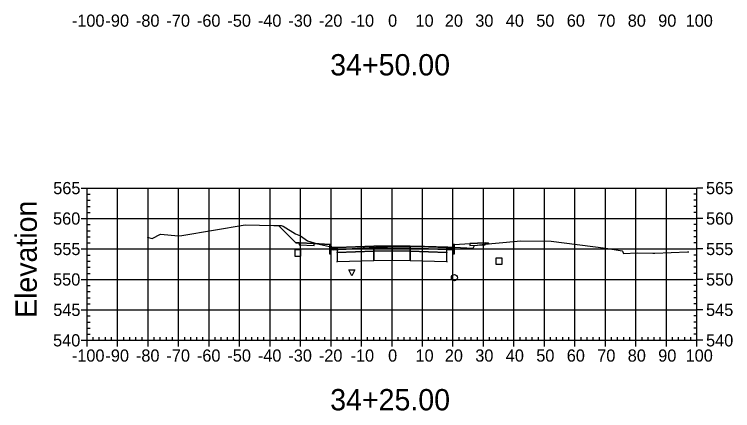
# Model space of a CAD drawing. Extents: x 704834 to 709892, y 372981 to 377533.
# Drawn here: x 709106 to 709341.6, y 376017.7 to 376147.9 of the extents above; entities that cross this region are included whole.
import ezdxf

# ---------------------------------------------------------------- set-up
doc = ezdxf.new("R2010")
doc.units = 0
for name, color, linetype in [('1', 7, 'Continuous'), ('10', 7, 'Continuous'), ('13', 7, 'Continuous'), ('14', 7, 'Continuous'), ('4', 7, 'Continuous'), ('57', 7, 'Continuous'), ('60', 7, 'Continuous'), ('Default_Xsect', 7, 'Continuous'), ('Existing', 7, 'Continuous')]:
    doc.layers.add(name, color=color, linetype=linetype)

msp = doc.modelspace()

# ---------------------------------------------------------------- linework, layer by layer
for points in [[(709198.41, 376072.83), (709192.69, 376078.56)], [(709199.41, 376072.87), (709198.41, 376072.83)], [(709209.41, 376072.27), (709204.41, 376072.67)], [(709250.41, 376072.27), (709255.41, 376072.67)], [(709260.41, 376072.87), (709261.41, 376072.83)], [(709261.41, 376072.83), (709261.74, 376072.5)]]:
    msp.add_lwpolyline(points)
for points in [[(709204.41, 376072.67), (709199.41, 376072.87), (709199.41, 376072.21), (709204.41, 376072.01)], [(709209.91, 376071.27), (709209.83, 376072.27), (709209.41, 376072.27), (709209.41, 376069.27), (709209.91, 376069.27)], [(709223.91, 376071.71), (709211.91, 376071.35), (709211.91, 376070.69), (709223.91, 376071.05)], [(709229.91, 376071.83), (709223.91, 376071.71), (709223.91, 376071.05), (709229.91, 376071.17)], [(709229.91, 376071.17), (709235.91, 376071.05), (709235.91, 376071.71), (709229.91, 376071.83)], [(709235.91, 376071.05), (709247.91, 376070.69), (709247.91, 376071.35), (709235.91, 376071.71)], [(709249.91, 376069.27), (709250.41, 376069.27), (709250.41, 376072.27), (709250, 376072.27), (709249.91, 376071.27)], [(709255.41, 376072.01), (709260.41, 376072.21), (709260.41, 376072.87), (709255.41, 376072.67)], [(709211.91, 376071.35), (709209.91, 376071.27), (709209.91, 376070.61), (709211.91, 376070.69)], [(709211.86, 376069.64), (709211.96, 376069.64), (709211.96, 376069.74), (709211.86, 376069.74)], [(709223.91, 376071.05), (709211.91, 376070.69), (709211.91, 376069.69), (709223.91, 376070.05)], [(709223.91, 376070.05), (709211.91, 376069.69), (709211.91, 376066.69), (709223.91, 376067.05)], [(709223.86, 376071), (709223.96, 376071), (709223.96, 376071.1), (709223.86, 376071.1)], [(709223.86, 376070), (709223.96, 376070), (709223.96, 376070.1), (709223.86, 376070.1)], [(709229.91, 376071.17), (709223.91, 376071.05), (709223.91, 376070.05), (709229.91, 376070.17)], [(709229.91, 376070.17), (709223.91, 376070.05), (709223.91, 376067.05), (709229.91, 376067.17)], [(709229.86, 376071.12), (709229.96, 376071.12), (709229.96, 376071.22), (709229.86, 376071.22)], [(709229.86, 376070.12), (709229.96, 376070.12), (709229.96, 376070.22), (709229.86, 376070.22)], [(709229.91, 376070.17), (709235.91, 376070.05), (709235.91, 376071.05), (709229.91, 376071.17)], [(709229.91, 376067.17), (709235.91, 376067.05), (709235.91, 376070.05), (709229.91, 376070.17)], [(709235.86, 376071), (709235.96, 376071), (709235.96, 376071.1), (709235.86, 376071.1)], [(709235.86, 376070), (709235.96, 376070), (709235.96, 376070.1), (709235.86, 376070.1)], [(709235.91, 376070.05), (709247.91, 376069.69), (709247.91, 376070.69), (709235.91, 376071.05)], [(709235.91, 376067.05), (709247.91, 376066.69), (709247.91, 376069.69), (709235.91, 376070.05)], [(709247.86, 376069.64), (709247.96, 376069.64), (709247.96, 376069.74), (709247.86, 376069.74)], [(709247.91, 376070.69), (709249.91, 376070.61), (709249.91, 376071.27), (709247.91, 376071.35)], [(709223.86, 376067), (709223.96, 376067), (709223.96, 376067.1), (709223.86, 376067.1)], [(709229.86, 376067.12), (709229.96, 376067.12), (709229.96, 376067.22), (709229.86, 376067.22)], [(709235.86, 376067), (709235.96, 376067), (709235.96, 376067.1), (709235.86, 376067.1)], [(709211.86, 376066.64), (709211.96, 376066.64), (709211.96, 376066.74), (709211.86, 376066.74)], [(709247.86, 376066.64), (709247.96, 376066.64), (709247.96, 376066.74), (709247.86, 376066.74)]]:
    msp.add_lwpolyline(points, close=True)
at = {"layer": '1'}
msp.add_lwpolyline([(709216.74, 376061.96), (709215.74, 376063.96), (709217.74, 376063.96)], close=True, dxfattribs=at)
at = {"layer": '10'}
msp.add_lwpolyline([(709197.99, 376068.51), (709199.99, 376068.51), (709199.99, 376070.51), (709197.99, 376070.51)], close=True, dxfattribs=at)
at = {"layer": '13'}
msp.add_circle((709250.38, 376061.4), 1, dxfattribs=at)
at = {"layer": '14'}
for points in [[(709192.69, 376078.56), (709192.69, 376078.61), (709192.69, 376078.56), (709192.64, 376078.56), (709192.69, 376078.56), (709192.69, 376078.51), (709192.69, 376078.56), (709192.74, 376078.56)], [(709229.91, 376071.83), (709229.91, 376071.88), (709229.91, 376071.83), (709229.86, 376071.83), (709229.91, 376071.83), (709229.91, 376071.78), (709229.91, 376071.83), (709229.96, 376071.83)], [(709261.74, 376072.5), (709261.74, 376072.55), (709261.74, 376072.5), (709261.69, 376072.5), (709261.74, 376072.5), (709261.74, 376072.45), (709261.74, 376072.5), (709261.79, 376072.5)], [(709211.91, 376071.35), (709211.91, 376071.4), (709211.91, 376071.35), (709211.86, 376071.35), (709211.91, 376071.35), (709211.91, 376071.3), (709211.91, 376071.35), (709211.96, 376071.35)], [(709247.91, 376071.35), (709247.91, 376071.4), (709247.91, 376071.35), (709247.86, 376071.35), (709247.91, 376071.35), (709247.91, 376071.3), (709247.91, 376071.35), (709247.96, 376071.35)]]:
    msp.add_lwpolyline(points, dxfattribs=at)
at = {"layer": '4'}
msp.add_lwpolyline([(709264, 376065.82), (709266, 376065.82), (709266, 376067.82), (709264, 376067.82)], close=True, dxfattribs=at)
at = {"layer": '57'}
for p, q in [((709127.91, 376090.82), (709129.91, 376090.82)), ((709129.91, 376090.82), (709329.91, 376090.82)), ((709129.91, 376040.82), (709129.91, 376090.82)), ((709129.91, 376040.82), (709129.91, 376090.82)), ((709139.91, 376040.82), (709139.91, 376090.82)), ((709149.91, 376040.82), (709149.91, 376090.82)), ((709159.91, 376040.82), (709159.91, 376090.82)), ((709169.91, 376040.82), (709169.91, 376090.82)), ((709179.91, 376040.82), (709179.91, 376090.82)), ((709189.91, 376040.82), (709189.91, 376090.82)), ((709199.91, 376040.82), (709199.91, 376090.82)), ((709209.91, 376040.82), (709209.91, 376090.82)), ((709219.91, 376040.82), (709219.91, 376090.82)), ((709229.91, 376040.82), (709229.91, 376090.82)), ((709239.91, 376040.82), (709239.91, 376090.82)), ((709249.91, 376040.82), (709249.91, 376090.82)), ((709259.91, 376040.82), (709259.91, 376090.82)), ((709269.91, 376040.82), (709269.91, 376090.82)), ((709279.91, 376040.82), (709279.91, 376090.82)), ((709289.91, 376040.82), (709289.91, 376090.82)), ((709299.91, 376040.82), (709299.91, 376090.82)), ((709309.91, 376040.82), (709309.91, 376090.82)), ((709319.91, 376040.82), (709319.91, 376090.82)), ((709329.91, 376040.82), (709329.91, 376090.82)), ((709329.91, 376040.82), (709329.91, 376090.82)), ((709331.91, 376090.82), (709329.91, 376090.82)), ((709129.91, 376088.82), (709130.91, 376088.82)), ((709329.91, 376088.82), (709328.91, 376088.82)), ((709129.91, 376086.82), (709130.91, 376086.82)), ((709329.91, 376086.82), (709328.91, 376086.82)), ((709129.91, 376084.82), (709130.91, 376084.82)), ((709329.91, 376084.82), (709328.91, 376084.82)), ((709129.91, 376082.82), (709130.91, 376082.82)), ((709329.91, 376082.82), (709328.91, 376082.82)), ((709127.91, 376080.82), (709129.91, 376080.82)), ((709129.91, 376080.82), (709329.91, 376080.82)), ((709129.91, 376078.82), (709130.91, 376078.82)), ((709329.91, 376078.82), (709328.91, 376078.82)), ((709331.91, 376080.82), (709329.91, 376080.82)), ((709129.91, 376076.82), (709130.91, 376076.82)), ((709329.91, 376076.82), (709328.91, 376076.82)), ((709129.91, 376074.82), (709130.91, 376074.82)), ((709329.91, 376074.82), (709328.91, 376074.82)), ((709129.91, 376072.82), (709130.91, 376072.82)), ((709329.91, 376072.82), (709328.91, 376072.82)), ((709127.91, 376070.82), (709129.91, 376070.82)), ((709129.91, 376070.82), (709329.91, 376070.82)), ((709331.91, 376070.82), (709329.91, 376070.82)), ((709129.91, 376068.82), (709130.91, 376068.82)), ((709329.91, 376068.82), (709328.91, 376068.82)), ((709129.91, 376066.82), (709130.91, 376066.82)), ((709129.91, 376064.82), (709130.91, 376064.82)), ((709329.91, 376066.82), (709328.91, 376066.82)), ((709329.91, 376064.82), (709328.91, 376064.82)), ((709129.91, 376062.82), (709130.91, 376062.82)), ((709329.91, 376062.82), (709328.91, 376062.82)), ((709127.91, 376060.82), (709129.91, 376060.82)), ((709129.91, 376060.82), (709329.91, 376060.82)), ((709331.91, 376060.82), (709329.91, 376060.82)), ((709129.91, 376058.82), (709130.91, 376058.82)), ((709329.91, 376058.82), (709328.91, 376058.82)), ((709129.91, 376056.82), (709130.91, 376056.82)), ((709329.91, 376056.82), (709328.91, 376056.82)), ((709129.91, 376054.82), (709130.91, 376054.82)), ((709329.91, 376054.82), (709328.91, 376054.82)), ((709127.91, 376050.82), (709129.91, 376050.82)), ((709129.91, 376052.82), (709130.91, 376052.82)), ((709129.91, 376050.82), (709329.91, 376050.82)), ((709329.91, 376052.82), (709328.91, 376052.82)), ((709331.91, 376050.82), (709329.91, 376050.82)), ((709129.91, 376048.82), (709130.91, 376048.82)), ((709329.91, 376048.82), (709328.91, 376048.82)), ((709129.91, 376046.82), (709130.91, 376046.82)), ((709329.91, 376046.82), (709328.91, 376046.82)), ((709129.91, 376044.82), (709130.91, 376044.82)), ((709329.91, 376044.82), (709328.91, 376044.82)), ((709129.91, 376042.82), (709130.91, 376042.82)), ((709131.91, 376040.82), (709131.91, 376041.82)), ((709133.91, 376040.82), (709133.91, 376041.82)), ((709135.91, 376040.82), (709135.91, 376041.82)), ((709137.91, 376040.82), (709137.91, 376041.82)), ((709141.91, 376040.82), (709141.91, 376041.82)), ((709143.91, 376040.82), (709143.91, 376041.82)), ((709145.91, 376040.82), (709145.91, 376041.82)), ((709147.91, 376040.82), (709147.91, 376041.82)), ((709151.91, 376040.82), (709151.91, 376041.82)), ((709153.91, 376040.82), (709153.91, 376041.82)), ((709155.91, 376040.82), (709155.91, 376041.82)), ((709157.91, 376040.82), (709157.91, 376041.82)), ((709161.91, 376040.82), (709161.91, 376041.82)), ((709163.91, 376040.82), (709163.91, 376041.82)), ((709165.91, 376040.82), (709165.91, 376041.82)), ((709167.91, 376040.82), (709167.91, 376041.82)), ((709171.91, 376040.82), (709171.91, 376041.82)), ((709173.91, 376040.82), (709173.91, 376041.82)), ((709175.91, 376040.82), (709175.91, 376041.82)), ((709177.91, 376040.82), (709177.91, 376041.82)), ((709181.91, 376040.82), (709181.91, 376041.82)), ((709183.91, 376040.82), (709183.91, 376041.82)), ((709185.91, 376040.82), (709185.91, 376041.82)), ((709187.91, 376040.82), (709187.91, 376041.82)), ((709191.91, 376040.82), (709191.91, 376041.82)), ((709193.91, 376040.82), (709193.91, 376041.82)), ((709195.91, 376040.82), (709195.91, 376041.82)), ((709197.91, 376040.82), (709197.91, 376041.82)), ((709201.91, 376040.82), (709201.91, 376041.82)), ((709203.91, 376040.82), (709203.91, 376041.82)), ((709205.91, 376040.82), (709205.91, 376041.82)), ((709207.91, 376040.82), (709207.91, 376041.82)), ((709211.91, 376040.82), (709211.91, 376041.82)), ((709213.91, 376040.82), (709213.91, 376041.82)), ((709215.91, 376040.82), (709215.91, 376041.82)), ((709217.91, 376040.82), (709217.91, 376041.82)), ((709221.91, 376040.82), (709221.91, 376041.82)), ((709223.91, 376040.82), (709223.91, 376041.82)), ((709225.91, 376040.82), (709225.91, 376041.82)), ((709227.91, 376040.82), (709227.91, 376041.82)), ((709231.91, 376040.82), (709231.91, 376041.82)), ((709233.91, 376040.82), (709233.91, 376041.82)), ((709235.91, 376040.82), (709235.91, 376041.82)), ((709237.91, 376040.82), (709237.91, 376041.82)), ((709241.91, 376040.82), (709241.91, 376041.82)), ((709243.91, 376040.82), (709243.91, 376041.82)), ((709245.91, 376040.82), (709245.91, 376041.82)), ((709247.91, 376040.82), (709247.91, 376041.82)), ((709251.91, 376040.82), (709251.91, 376041.82)), ((709253.91, 376040.82), (709253.91, 376041.82)), ((709255.91, 376040.82), (709255.91, 376041.82)), ((709257.91, 376040.82), (709257.91, 376041.82)), ((709261.91, 376040.82), (709261.91, 376041.82)), ((709263.91, 376040.82), (709263.91, 376041.82)), ((709265.91, 376040.82), (709265.91, 376041.82)), ((709267.91, 376040.82), (709267.91, 376041.82)), ((709271.91, 376040.82), (709271.91, 376041.82)), ((709273.91, 376040.82), (709273.91, 376041.82)), ((709275.91, 376040.82), (709275.91, 376041.82)), ((709277.91, 376040.82), (709277.91, 376041.82)), ((709281.91, 376040.82), (709281.91, 376041.82)), ((709283.91, 376040.82), (709283.91, 376041.82)), ((709285.91, 376040.82), (709285.91, 376041.82)), ((709287.91, 376040.82), (709287.91, 376041.82)), ((709291.91, 376040.82), (709291.91, 376041.82)), ((709293.91, 376040.82), (709293.91, 376041.82)), ((709295.91, 376040.82), (709295.91, 376041.82)), ((709297.91, 376040.82), (709297.91, 376041.82)), ((709301.91, 376040.82), (709301.91, 376041.82)), ((709303.91, 376040.82), (709303.91, 376041.82)), ((709305.91, 376040.82), (709305.91, 376041.82)), ((709307.91, 376040.82), (709307.91, 376041.82)), ((709311.91, 376040.82), (709311.91, 376041.82)), ((709313.91, 376040.82), (709313.91, 376041.82)), ((709315.91, 376040.82), (709315.91, 376041.82)), ((709317.91, 376040.82), (709317.91, 376041.82)), ((709321.91, 376040.82), (709321.91, 376041.82)), ((709323.91, 376040.82), (709323.91, 376041.82)), ((709325.91, 376040.82), (709325.91, 376041.82)), ((709327.91, 376040.82), (709327.91, 376041.82)), ((709329.91, 376042.82), (709328.91, 376042.82)), ((709127.91, 376040.82), (709129.91, 376040.82)), ((709129.91, 376040.82), (709329.91, 376040.82)), ((709129.91, 376040.82), (709329.91, 376040.82)), ((709129.91, 376038.82), (709129.91, 376040.82)), ((709139.91, 376038.82), (709139.91, 376040.82)), ((709149.91, 376038.82), (709149.91, 376040.82)), ((709159.91, 376038.82), (709159.91, 376040.82)), ((709169.91, 376038.82), (709169.91, 376040.82)), ((709179.91, 376038.82), (709179.91, 376040.82)), ((709189.91, 376038.82), (709189.91, 376040.82)), ((709199.91, 376038.82), (709199.91, 376040.82)), ((709209.91, 376038.82), (709209.91, 376040.82)), ((709219.91, 376038.82), (709219.91, 376040.82)), ((709229.91, 376038.82), (709229.91, 376040.82)), ((709239.91, 376038.82), (709239.91, 376040.82)), ((709249.91, 376038.82), (709249.91, 376040.82)), ((709259.91, 376038.82), (709259.91, 376040.82)), ((709269.91, 376038.82), (709269.91, 376040.82)), ((709279.91, 376038.82), (709279.91, 376040.82)), ((709289.91, 376038.82), (709289.91, 376040.82)), ((709299.91, 376038.82), (709299.91, 376040.82)), ((709309.91, 376038.82), (709309.91, 376040.82)), ((709319.91, 376038.82), (709319.91, 376040.82)), ((709329.91, 376038.82), (709329.91, 376040.82)), ((709331.91, 376040.82), (709329.91, 376040.82))]:
    msp.add_line(p, q, dxfattribs=at)
at = {"layer": 'Default_Xsect'}
msp.add_lwpolyline([(709192.69, 376078.56), (709198.41, 376072.83), (709199.41, 376072.87), (709204.41, 376072.67), (709209.41, 376072.27), (709209.83, 376072.27), (709209.91, 376071.27), (709211.91, 376071.35), (709223.91, 376071.71), (709229.91, 376071.83), (709235.91, 376071.71), (709247.91, 376071.35), (709249.91, 376071.27), (709250, 376072.27), (709250.41, 376072.27), (709255.41, 376072.67), (709260.41, 376072.87), (709261.41, 376072.83), (709261.74, 376072.5)], dxfattribs=at)
at = {"layer": 'Existing'}
msp.add_lwpolyline([(709149.56, 376074.74), (709151.2, 376074.27), (709153.98, 376075.7), (709159.86, 376075.17), (709159.96, 376075.19), (709161, 376075.3), (709181.73, 376078.73), (709191.2, 376078.56), (709193.55, 376078.56), (709194.24, 376078.26), (709198.28, 376075.76), (709199.93, 376075.18), (709202.18, 376073.51), (709205.43, 376072.55), (709210.43, 376071.46), (709210.65, 376070.98), (709210.83, 376070.59), (709218.33, 376071.06), (709230.52, 376071.76), (709240.52, 376071.73), (709244.35, 376071.68), (709248.27, 376071.51), (709256.53, 376071.09), (709256.76, 376071.54), (709257, 376071.97), (709260.27, 376072.35), (709263.85, 376072.72), (709272.16, 376073.45), (709282.16, 376073.42), (709299.99, 376071.05), (709305.35, 376070.26), (709305.47, 376070.05), (709305.82, 376069.33), (709310.37, 376069.57), (709315.47, 376069.49), (709315.75, 376069.48), (709316.09, 376069.47), (709326.78, 376069.85), (709327.3, 376069.84)], dxfattribs=at)

# ---------------------------------------------------------------- texts
at = {"layer": '1'}
for s, p in [('34+50.00', (709209.64, 376127.82)), ('34+25.00', (709209.64, 376017.82))]:
    msp.add_text(s, height=7, dxfattribs=at).set_placement(p)
at = {"layer": '14'}
for p in [(709199.38, 376072.82), (709199.38, 376072.16), (709204.38, 376071.96), (709255.38, 376071.96), (709260.38, 376072.82), (709260.38, 376072.16)]:
    msp.add_text('+', height=0.1, dxfattribs=at).set_placement(p)
at = {"layer": '57'}
for s, p in [('-100', (709124.9, 376143.82)), ('-90', (709135.91, 376143.82)), ('-80', (709145.91, 376143.82)), ('-70', (709155.91, 376143.82)), ('-60', (709165.91, 376143.82)), ('-50', (709175.91, 376143.82)), ('-40', (709185.91, 376143.82)), ('-30', (709195.91, 376143.82)), ('-20', (709205.91, 376143.82)), ('-10', (709216.3, 376143.82)), ('0', (709228.62, 376143.82)), ('10', (709237.61, 376143.82)), ('20', (709247.22, 376143.82)), ('30', (709257.22, 376143.82)), ('40', (709267.22, 376143.82)), ('50', (709277.22, 376143.82)), ('60', (709287.22, 376143.82)), ('70', (709297.22, 376143.82)), ('80', (709307.22, 376143.82)), ('90', (709317.22, 376143.82)), ('100', (709326.21, 376143.82)), ('565', (709118.79, 376088.82)), ('565', (709332.91, 376088.82)), ('560', (709118.74, 376078.82)), ('560', (709332.91, 376078.82)), ('555', (709118.79, 376068.82)), ('555', (709332.91, 376068.82)), ('550', (709118.74, 376058.82)), ('550', (709332.91, 376058.82)), ('545', (709118.79, 376048.82)), ('545', (709332.91, 376048.82)), ('540', (709118.74, 376038.82)), ('540', (709332.91, 376038.82)), ('-100', (709124.9, 376033.82)), ('-90', (709135.91, 376033.82)), ('-80', (709145.91, 376033.82)), ('-70', (709155.91, 376033.82)), ('-60', (709165.91, 376033.82)), ('-50', (709175.91, 376033.82)), ('-40', (709185.91, 376033.82)), ('-30', (709195.91, 376033.82)), ('-20', (709205.91, 376033.82)), ('-10', (709216.3, 376033.82)), ('0', (709228.62, 376033.82)), ('10', (709237.61, 376033.82)), ('20', (709247.22, 376033.82)), ('30', (709257.22, 376033.82)), ('40', (709267.22, 376033.82)), ('50', (709277.22, 376033.82)), ('60', (709287.22, 376033.82)), ('70', (709297.22, 376033.82)), ('80', (709307.22, 376033.82)), ('90', (709317.22, 376033.82)), ('100', (709326.21, 376033.82))]:
    msp.add_text(s, height=4, dxfattribs=at).set_placement(p)
at = {"layer": '60'}
msp.add_text('Elevation', height=7, rotation=90, dxfattribs=at).set_placement((709113.41, 376048.18))

doc.saveas('drawing.dxf')
